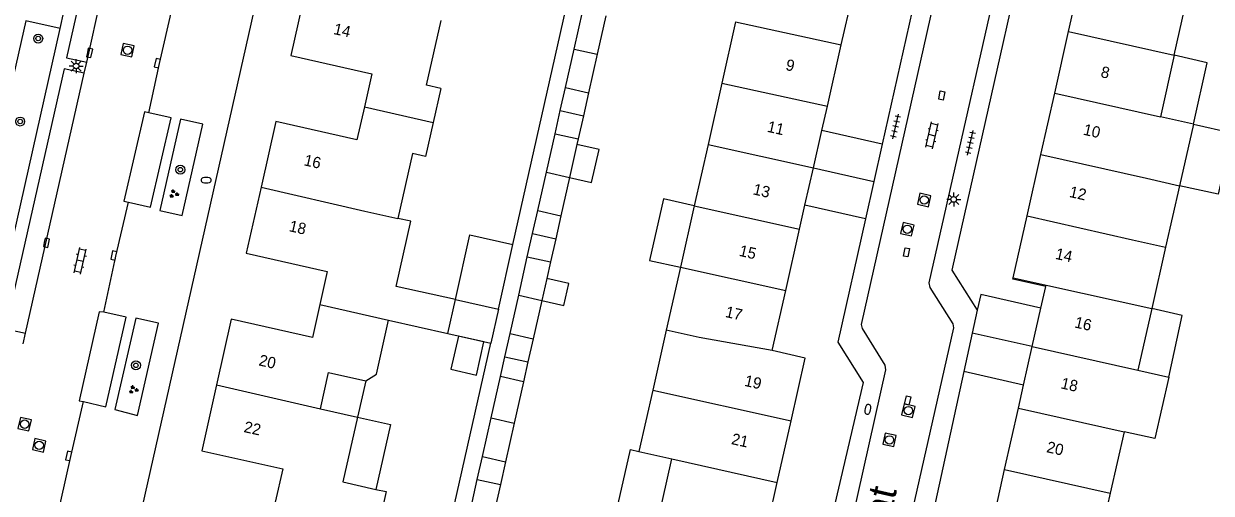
# Model space of a CAD drawing. Extents: x 128999 to 131010, y 395498 to 399007.
# Drawn here: x 129075.3 to 129180.7, y 398894.3 to 398936 of the extents above; entities that cross this region are included whole.
import ezdxf

# ---------------------------------------------------------------- set-up
doc = ezdxf.new("R2010")
doc.units = 0
for name, color, linetype in [('gg-afsc-muur', 7, 'Continuous'), ('gg-anno-huisnummerreeks BGT', 7, 'Continuous'), ('gg-anno-openbare ruimte label', 7, 'Continuous'), ('gg-bbg-bijgebouw', 7, 'Continuous'), ('gg-bbg-gedigitaliseerde bebouwing', 7, 'Continuous'), ('gg-bbg-gedigitaliseerde bijgebouw', 7, 'Continuous'), ('gg-bbg-hoofdgebouw', 7, 'Continuous'), ('gg-bbg-luifel en loopbrug', 7, 'Continuous'), ('gg-bbg-tussenscheiding', 7, 'Continuous'), ('gg-knt-verharding', 7, 'Continuous'), ('gg-knt-verharding nz', 7, 'Continuous'), ('gt-symb-boom', 7, 'Continuous'), ('gt-symb-brandkraan', 7, 'Continuous'), ('gt-symb-groenvak', 7, 'Continuous'), ('gt-symb-klinker verharding', 7, 'Continuous'), ('gt-symb-kolk', 7, 'Continuous'), ('gt-symb-kolk center center', 7, 'Continuous'), ('gt-symb-lichtmast', 7, 'Continuous'), ('gt-symb-rioolschacht', 7, 'Continuous'), ('gt-symb-tegel verharding', 7, 'Continuous')]:
    doc.layers.add(name, color=color, linetype=linetype)

# ---------------------------------------------------------------- blocks, each defined once
blk = doc.blocks.new('gt0-KOLK')
at = {"layer": 'gt-symb-kolk'}
blk.add_lwpolyline([(0, 0), (0.38, 0), (0.38, 0.4), (-0.38, 0.4), (-0.38, 0), (0, 0)], dxfattribs=at)
blk = doc.blocks.new('gt0-RS')
at = {"layer": 'gt-symb-rioolschacht'}
blk.add_lwpolyline([(-0.5, -0.5), (0.5, -0.5), (0.5, 0.5), (-0.5, 0.5)], close=True, dxfattribs=at)
blk.add_circle((0, 0), 0.375, dxfattribs=at)
blk = doc.blocks.new('gt0-KL1')
at = {"layer": 'gt-symb-klinker verharding'}
for p, q in [((-1.15, 0.3), (1.15, 0.3)), ((-1, -0.3), (-1, 0.3)), ((-0.5, 0.3), (-0.5, 0.45)), ((0, -0.3), (0, 0.3)), ((0.5, 0.3), (0.5, 0.45)), ((1, -0.3), (1, 0.3)), ((-1.15, -0.3), (1.15, -0.3)), ((-0.5, -0.45), (-0.5, -0.3)), ((0.5, -0.45), (0.5, -0.3))]:
    blk.add_line(p, q, dxfattribs=at)
blk = doc.blocks.new('gt0-BOOM')
at = {"layer": 'gt-symb-boom'}
for radius in [0.4, 0.2]:
    blk.add_circle((0, 0), radius, dxfattribs=at)
blk = doc.blocks.new('gt0-LMAST')
at = {"layer": 'gt-symb-lichtmast'}
for p, q in [((-0.18, 0.17), (-0.45, 0.44)), ((-0.01, 0.25), (-0.01, 0.62)), ((0.17, 0.17), (0.44, 0.44)), ((-0.26, 0), (-0.63, 0)), ((-0.18, -0.18), (-0.45, -0.45)), ((-0.01, -0.25), (-0.01, -0.63)), ((0.44, -0.45), (0.17, -0.18)), ((0.24, 0), (0.62, 0))]:
    blk.add_line(p, q, dxfattribs=at)
blk.add_circle((-0.01, 0), 0.25, dxfattribs=at)
blk = doc.blocks.new('gt0-TEG1')
at = {"layer": 'gt-symb-tegel verharding'}
for p, q in [((-1.12, 0), (1.12, 0)), ((-0.9, -0.25), (-0.9, 0.25)), ((-0.45, -0.25), (-0.45, 0.25)), ((0, -0.25), (0, 0.25)), ((0.45, -0.25), (0.45, 0.25)), ((0.9, -0.25), (0.9, 0.25))]:
    blk.add_line(p, q, dxfattribs=at)
blk = doc.blocks.new('gt0-KOLKCC')
at = {"layer": 'gt-symb-kolk center center'}
blk.add_lwpolyline([(-0.38, 0.2), (0.37, 0.2), (0.37, -0.2), (-0.38, -0.2)], close=True, dxfattribs=at)
blk = doc.blocks.new('gt0-GRVAK')
at = {"layer": 'gt-symb-groenvak'}
for p, q in [((-0.11, 0.19), (-0.23, 0.24)), ((-0.18, 0.15), (0.09, 0.15)), ((-0.09, 0.21), (-0.16, 0.32)), ((-0.05, 0.21), (-0.05, 0.39)), ((0, 0.21), (0.06, 0.32)), ((0.01, 0.19), (0.13, 0.24)), ((0.26, -0.05), (0.2, 0.06)), ((0.31, -0.05), (0.31, 0.13)), ((0.35, -0.05), (0.41, 0.06)), ((-0.24, -0.23), (-0.36, -0.18)), ((-0.32, -0.26), (-0.05, -0.26)), ((-0.23, -0.21), (-0.29, -0.1)), ((-0.18, -0.2), (-0.18, -0.02)), ((-0.14, -0.21), (-0.07, -0.1)), ((-0.12, -0.23), (0, -0.18)), ((0.24, -0.07), (0.12, -0.02)), ((0.17, -0.11), (0.44, -0.11)), ((0.37, -0.07), (0.49, -0.02))]:
    blk.add_line(p, q, dxfattribs=at)
blk = doc.blocks.new('gt0-BR')
at = {"layer": 'gt-symb-brandkraan'}
for centre, radius, start, end in [((-0.24, 0), 0.206, 107.5669, 252.4331), ((0.6, -2.66), 3, 106.892, 107.5669), ((0, -0.69), 0.938, 73.108, 106.892), ((-0.6, -2.66), 3, 72.4331, 73.108), ((0.24, 0), 0.206, 287.567, 72.4331), ((0.6, 2.66), 3, 252.4331, 253.108), ((0, 0.69), 0.938, 253.108, 286.8921), ((-0.6, 2.66), 3, 286.8921, 287.567)]:
    blk.add_arc(centre, radius, start, end, dxfattribs=at)

msp = doc.modelspace()

# ---------------------------------------------------------------- linework, layer by layer
at = {"layer": 'gg-afsc-muur'}
for p, q in [((129118.72, 398916.36), (129128.88, 398961.56)), ((129113.3, 398892.22), (129116.75, 398907.57))]:
    msp.add_line(p, q, dxfattribs=at)
at = {"layer": 'gg-bbg-bijgebouw'}
for p, q in [((129124.15, 398933.7), (129124.92, 398937.12)), ((129126.98, 398936.65), (129126.21, 398933.24)), ((129123.39, 398930.29), (129124.15, 398933.7)), ((129126.21, 398933.24), (129125.44, 398929.82)), ((129121.69, 398922.77), (129122.46, 398926.19)), ((129124.52, 398925.72), (129124.41, 398925.24)), ((129120.93, 398919.36), (129121.69, 398922.77)), ((129123.75, 398922.31), (129122.98, 398918.89)), ((129119.24, 398911.84), (129120, 398915.26)), ((129122.06, 398914.8), (129121.73, 398913.34)), ((129121.73, 398913.34), (129121.29, 398911.38)), ((129118.47, 398908.43), (129119.24, 398911.84)), ((129121.29, 398911.38), (129120.52, 398907.97)), ((129116.78, 398900.94), (129117.61, 398904.62)), ((129119.67, 398904.16), (129118.84, 398900.47)), ((129116.01, 398897.53), (129116.78, 398900.94)), ((129118.84, 398900.47), (129118.07, 398897.05))]:
    msp.add_line(p, q, dxfattribs=at)
at = {"layer": 'gg-bbg-gedigitaliseerde bebouwing'}
for p, q in [((129177.44, 398933.15), (129178.66, 398938.6)), ((129138.5, 398936.13), (129137.27, 398930.67)), ((129177.44, 398933.15), (129176.22, 398927.69)), ((129137.27, 398930.67), (129136.05, 398925.22)), ((129179.15, 398927.03), (129176.22, 398927.69)), ((129179.15, 398927.03), (129177.92, 398921.57)), ((129136.05, 398925.22), (129134.82, 398919.77)), ((129177.92, 398921.57), (129176.69, 398916.11)), ((129134.82, 398919.77), (129133.6, 398914.32)), ((129176.69, 398916.11), (129175.46, 398910.65)), ((129133.6, 398914.32), (129132.34, 398908.74)), ((129113.61, 398911.45), (129108.36, 398912.63)), ((129175.46, 398910.65), (129174.23, 398905.19)), ((129107.68, 398909.62), (129112.93, 398908.44)), ((129132.34, 398908.74), (129131.14, 398903.4)), ((129174.23, 398905.19), (129176.96, 398904.57)), ((129131.14, 398903.4), (129129.91, 398897.96)), ((129101.62, 398901.76), (129104.92, 398901.02)), ((129173, 398899.72), (129171.76, 398894.26)), ((129129.91, 398897.96), (129132.83, 398897.3)), ((129131.61, 398891.84), (129132.83, 398897.3)), ((129106.55, 398894.6), (129107.46, 398894.4)), ((129171.76, 398894.26), (129170.53, 398888.8))]:
    msp.add_line(p, q, dxfattribs=at)
for points in [[(129112.32, 398930.21), (129111.06, 398930.49), (129112.35, 398936.24)], [(129110.96, 398924.16), (129109.79, 398924.42), (129108.5, 398918.67)], [(129108.36, 398912.63), (129109.66, 398918.41), (129108.5, 398918.67)], [(129105.65, 398904.24), (129106.6, 398904.84), (129107.68, 398909.62)], [(129101.62, 398901.76), (129102.34, 398904.98), (129105.65, 398904.24)], [(129176.96, 398904.57), (129175.73, 398899.11), (129173, 398899.72)], [(129104.92, 398901.02), (129103.63, 398895.26), (129106.55, 398894.6)]]:
    msp.add_lwpolyline(points, dxfattribs=at)
at = {"layer": 'gg-bbg-gedigitaliseerde bijgebouw'}
for p, q in [((129123.39, 398930.29), (129125.44, 398929.82)), ((129122.46, 398926.19), (129124.52, 398925.72)), ((129123.75, 398922.31), (129125.7, 398921.86)), ((129120.93, 398919.36), (129122.98, 398918.89)), ((129120, 398915.26), (129122.06, 398914.8)), ((129113.61, 398911.45), (129117.43, 398910.59)), ((129117.43, 398910.59), (129116.75, 398907.57)), ((129112.93, 398908.44), (129116.75, 398907.57)), ((129118.47, 398908.43), (129120.52, 398907.97)), ((129119.67, 398904.16), (129117.61, 398904.62)), ((129116.01, 398897.53), (129118.07, 398897.05))]:
    msp.add_line(p, q, dxfattribs=at)
for points in [[(129125.7, 398921.86), (129126.38, 398924.78), (129124.41, 398925.24)], [(129113.21, 398905.26), (129115.49, 398904.75), (129116.15, 398907.69), (129113.88, 398908.22), (129113.21, 398905.26)]]:
    msp.add_lwpolyline(points, dxfattribs=at)
at = {"layer": 'gg-bbg-hoofdgebouw'}
for p, q in [((129168.07, 398935.26), (129169.3, 398940.72)), ((129147.88, 398934.08), (129149.12, 398939.54)), ((129166.84, 398929.8), (129168.07, 398935.26)), ((129146.65, 398928.63), (129147.88, 398934.08)), ((129112.32, 398930.21), (129111.64, 398927.18)), ((129165.61, 398924.34), (129166.84, 398929.8)), ((129146.16, 398926.48), (129146.65, 398928.63)), ((129111.64, 398927.18), (129110.96, 398924.16)), ((129145.41, 398923.17), (129146.16, 398926.48)), ((129164.38, 398918.88), (129165.61, 398924.34)), ((129144.66, 398919.85), (129145.41, 398923.17)), ((129144.18, 398917.71), (129144.66, 398919.85)), ((129163.15, 398913.39), (129164.38, 398918.88)), ((129142.95, 398912.25), (129144.18, 398917.71)), ((129141.74, 398906.92), (129142.95, 398912.25)), ((129164.85, 398907.28), (129165.62, 398910.7)), ((129164.08, 398903.86), (129164.85, 398907.28)), ((129163.62, 398901.82), (129164.08, 398903.86)), ((129162.39, 398896.36), (129163.62, 398901.82)), ((129142.19, 398895.22), (129143.42, 398900.68)), ((129161.17, 398890.9), (129162.39, 398896.36)), ((129140.96, 398889.76), (129142.19, 398895.22)), ((129107.46, 398894.4), (129106.78, 398891.37))]:
    msp.add_line(p, q, dxfattribs=at)
for points in [[(129100.3, 398938.97), (129098.99, 398933.13), (129106.19, 398931.5), (129105.53, 398928.58)], [(129105.53, 398928.58), (129104.87, 398925.65), (129097.67, 398927.28), (129096.36, 398921.43)], [(129096.36, 398921.43), (129095.04, 398915.58), (129102.24, 398913.96), (129101.58, 398911.03)], [(129165.62, 398910.7), (129166.05, 398912.62), (129163.12, 398913.28), (129163.15, 398913.39)], [(129101.58, 398911.03), (129100.92, 398908.09), (129093.71, 398909.72), (129092.39, 398903.87)], [(129143.42, 398900.68), (129144.67, 398906.26), (129141.74, 398906.92)], [(129092.39, 398903.87), (129091.08, 398898.03), (129098.28, 398896.41), (129097.62, 398893.47)]]:
    msp.add_lwpolyline(points, dxfattribs=at)
at = {"layer": 'gg-bbg-luifel en loopbrug'}
for p, q in [((129122.93, 398928.24), (129123.39, 398930.29)), ((129125.44, 398929.82), (129124.98, 398927.78)), ((129122.46, 398926.19), (129122.93, 398928.24)), ((129122.93, 398928.24), (129124.98, 398927.78)), ((129124.98, 398927.78), (129124.52, 398925.72)), ((129151.52, 398925.27), (129146.16, 398926.48)), ((129151.52, 398925.27), (129150.78, 398921.95)), ((129145.41, 398923.17), (129150.78, 398921.95)), ((129150.78, 398921.95), (129150.04, 398918.63)), ((129120.47, 398917.32), (129120.93, 398919.36)), ((129150.04, 398918.63), (129144.66, 398919.85)), ((129122.98, 398918.89), (129122.53, 398916.86)), ((129120, 398915.26), (129120.47, 398917.32)), ((129120.47, 398917.32), (129122.53, 398916.86)), ((129117.43, 398910.59), (129118.72, 398916.36)), ((129122.53, 398916.86), (129122.06, 398914.8)), ((129159.96, 398910.51), (129159.52, 398908.48)), ((129118.01, 398906.38), (129118.47, 398908.43)), ((129120.52, 398907.97), (129120.06, 398905.92)), ((129159.52, 398908.48), (129158.77, 398905.06)), ((129164.85, 398907.28), (129159.52, 398908.48)), ((129117.61, 398904.62), (129118.01, 398906.38)), ((129118.01, 398906.38), (129120.06, 398905.92)), ((129120.06, 398905.92), (129119.67, 398904.16)), ((129164.08, 398903.86), (129158.77, 398905.06)), ((129105.65, 398904.24), (129104.92, 398901.02)), ((129115.56, 398895.48), (129116.01, 398897.53)), ((129118.07, 398897.05), (129117.61, 398895.02)), ((129115.09, 398893.43), (129115.56, 398895.48)), ((129115.56, 398895.48), (129117.61, 398895.02)), ((129117.61, 398895.02), (129117.15, 398892.97))]:
    msp.add_line(p, q, dxfattribs=at)
for points in [[(129179.15, 398927.03), (129180.38, 398932.49), (129177.44, 398933.15)], [(129179.15, 398927.03), (129182.57, 398926.27), (129181.36, 398920.81), (129177.92, 398921.57)], [(129134.82, 398919.77), (129132.09, 398920.39), (129130.85, 398914.94), (129133.6, 398914.32)], [(129113.61, 398911.45), (129114.91, 398917.22), (129118.72, 398916.36)], [(129121.29, 398911.38), (129123.24, 398910.93), (129123.7, 398912.88), (129121.73, 398913.34)], [(129165.62, 398910.7), (129160.27, 398911.9), (129159.96, 398910.51)], [(129176.96, 398904.57), (129178.17, 398910.05), (129175.46, 398910.65)], [(129104.92, 398901.02), (129107.85, 398900.36), (129106.55, 398894.6)], [(129127.91, 398892.67), (129129.15, 398898.13), (129129.91, 398897.96)]]:
    msp.add_lwpolyline(points, dxfattribs=at)
at = {"layer": 'gg-bbg-tussenscheiding'}
for p, q in [((129138.5, 398936.13), (129147.88, 398934.08)), ((129168.07, 398935.26), (129177.44, 398933.15)), ((129124.15, 398933.7), (129126.21, 398933.24)), ((129137.27, 398930.67), (129146.65, 398928.63)), ((129166.84, 398929.8), (129176.22, 398927.69)), ((129105.53, 398928.58), (129111.64, 398927.18)), ((129124.41, 398925.24), (129123.75, 398922.31)), ((129136.05, 398925.22), (129145.41, 398923.17)), ((129165.61, 398924.34), (129174.99, 398922.23)), ((129121.69, 398922.77), (129123.75, 398922.31)), ((129096.36, 398921.43), (129105.57, 398919.32)), ((129174.99, 398922.23), (129177.92, 398921.57)), ((129105.57, 398919.32), (129108.5, 398918.67)), ((129134.82, 398919.77), (129144.18, 398917.71)), ((129164.38, 398918.88), (129173.76, 398916.77)), ((129173.76, 398916.77), (129176.69, 398916.11)), ((129133.6, 398914.32), (129142.95, 398912.25)), ((129163.15, 398913.39), (129175.46, 398910.65)), ((129119.24, 398911.84), (129121.29, 398911.38)), ((129101.58, 398911.03), (129107.68, 398909.62)), ((129112.93, 398908.44), (129113.61, 398911.45)), ((129164.85, 398907.28), (129174.23, 398905.19)), ((129092.39, 398903.87), (129101.62, 398901.76)), ((129131.14, 398903.4), (129143.42, 398900.68)), ((129163.62, 398901.82), (129173, 398899.72)), ((129116.78, 398900.94), (129118.84, 398900.47)), ((129132.83, 398897.3), (129142.19, 398895.22)), ((129162.39, 398896.36), (129171.76, 398894.26))]:
    msp.add_line(p, q, dxfattribs=at)
msp.add_lwpolyline([(129141.74, 398906.92), (129135.26, 398908.08), (129132.34, 398908.74)], dxfattribs=at)
at = {"layer": 'gg-knt-verharding'}
for p, q in [((129077.68, 398856.94), (129103.27, 398970.46)), ((129158.83, 398957.92), (129151.52, 398925.27)), ((129078.52, 398935.52), (129078.85, 398937)), ((129062.18, 398862.98), (129078.52, 398935.52)), ((129080.64, 398931.55), (129080.87, 398932.54)), ((129075.23, 398907.51), (129075.44, 398908.46)), ((129158.77, 398905.06), (129153.09, 398879.09))]:
    msp.add_line(p, q, dxfattribs=at)
for points in [[(129088.05, 398964.44), (129086.28, 398964.81), (129079.08, 398932.93), (129080.87, 398932.54)], [(129167.15, 398956.09), (129157.7, 398914.08), (129159.96, 398910.51)], [(129138.3, 398844.74), (129151.85, 398905.21), (129151.79, 398905.62), (129149.77, 398908.88), (129149.68, 398909.23), (129158.55, 398948.76)], [(129163.49, 398947.68), (129155.66, 398912.93), (129155.74, 398912.52), (129157.78, 398909.29), (129157.85, 398908.95), (129143.12, 398843.66)], [(129086.39, 398928.05), (129087.34, 398932.42), (129088.46, 398937.32)], [(129078.52, 398935.52), (129075.45, 398936.2), (129059.13, 398863.93), (129059.25, 398863.54), (129059.61, 398863.36), (129061.6, 398862.89), (129062.18, 398862.98)], [(129080.64, 398931.55), (129078.87, 398931.95), (129073.67, 398908.86), (129075.44, 398908.46)], [(129084.57, 398920.11), (129086.54, 398919.65), (129088.36, 398927.61), (129086.39, 398928.05)], [(129091.18, 398927.03), (129089.2, 398927.48), (129087.36, 398919.36), (129089.35, 398918.92), (129091.18, 398927.03)], [(129082.39, 398910.35), (129083.47, 398915.32), (129084.57, 398920.11)], [(129150.04, 398918.63), (129147.59, 398907.68), (129149.82, 398904.08), (129141.05, 398866.56), (129137.71, 398867.33)], [(129080.59, 398902.4), (129082.56, 398901.92), (129084.38, 398909.88), (129082.39, 398910.35)], [(129085.39, 398901.15), (129087.24, 398909.36), (129085.23, 398909.81), (129083.38, 398901.7), (129085.39, 398901.15)], [(129077.25, 398887.6), (129079.46, 398897.52), (129080.59, 398902.4)]]:
    msp.add_lwpolyline(points, dxfattribs=at)
at = {"layer": 'gg-knt-verharding nz'}
for p, q in [((129080.87, 398932.54), (129088.05, 398964.44)), ((129075.44, 398908.46), (129080.64, 398931.55))]:
    msp.add_line(p, q, dxfattribs=at)
for points in [[(129086.39, 398928.05), (129086, 398928.13), (129084.18, 398920.19), (129084.57, 398920.11)], [(129082.39, 398910.35), (129081.99, 398910.38), (129080.2, 398902.47), (129080.59, 398902.4)]]:
    msp.add_lwpolyline(points, dxfattribs=at)

# ---------------------------------------------------------------- block references
at = {"layer": 'gt-symb-boom'}
for p in [(129076.56, 398934.64), (129074.96, 398927.27), (129089.19, 398922.99), (129085.24, 398905.62)]:
    msp.add_blockref('gt0-BOOM', p, dxfattribs=at)
at = {"layer": 'gt-symb-brandkraan'}
msp.add_blockref('gt0-BR', (129091.48, 398922.06), dxfattribs=at)
at = {"layer": 'gt-symb-brandkraan', "rotation": 77.35314650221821}
msp.add_blockref('gt0-BR', (129150.24, 398901.71), dxfattribs=at)
at = {"layer": 'gt-symb-groenvak'}
for p in [(129088.6, 398920.85), (129085.01, 398903.45)]:
    msp.add_blockref('gt0-GRVAK', p, dxfattribs=at)
at = {"layer": 'gt-symb-klinker verharding'}
for p, rotation in [((129155.94, 398926.04), 77.22875743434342), ((129080.29, 398914.89), 77.29726808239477)]:
    msp.add_blockref('gt0-KL1', p, dxfattribs=dict(at, rotation=rotation))
at = {"layer": 'gt-symb-kolk'}
for p, rotation in [((129080.93, 398933.4), -102.77124256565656), ((129087.34, 398932.42), 77.7571404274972), ((129077.1, 398916.53), -102.2428595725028), ((129083.47, 398915.32), 77.81315978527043), ((129079.46, 398897.52), 77.58922528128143)]:
    msp.add_blockref('gt0-KOLK', p, dxfattribs=dict(at, rotation=rotation))
at = {"layer": 'gt-symb-kolk center center'}
for p, rotation in [((129156.8, 398929.57), -100.78161673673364), ((129153.67, 398915.66), 79.21838326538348), ((129153.78, 398902.5), 76.1165819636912)]:
    msp.add_blockref('gt0-KOLKCC', p, dxfattribs=dict(at, rotation=rotation))
at = {"layer": 'gt-symb-lichtmast'}
for p in [(129079.94, 398932.2), (129157.88, 398920.35)]:
    msp.add_blockref('gt0-LMAST', p, dxfattribs=at)
at = {"layer": 'gt-symb-rioolschacht'}
for p, rotation in [((129084.5, 398933.6), -12.771242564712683), ((129155.25, 398920.3), 77.35314650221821), ((129153.75, 398917.7), 77.35314650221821), ((129153.84, 398901.59), 77.35314650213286), ((129075.36, 398900.39), 77.35314650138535), ((129076.65, 398898.51), 77.35314650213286), ((129152.16, 398898.99), 77.35314650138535)]:
    msp.add_blockref('gt0-RS', p, dxfattribs=dict(at, rotation=rotation))
at = {"layer": 'gt-symb-tegel verharding'}
for p, rotation in [((129152.71, 398926.82), 77.35314650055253), ((129159.35, 398925.37), 77.35314650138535)]:
    msp.add_blockref('gt0-TEG1', p, dxfattribs=dict(at, rotation=rotation))

# ---------------------------------------------------------------- texts
at = {"layer": 'gg-anno-huisnummerreeks BGT'}
for s, rotation, p in [('14', 347.4, (129102.73, 398935.05)), ('9', 347.2, (129142.88, 398931.86)), ('8', 347.3, (129170.86, 398931.23)), ('11', 347.3, (129141.24, 398926.37)), ('10', 347.3, (129169.31, 398926.11)), ('16', 347.4, (129100.1, 398923.39)), ('13', 347.2, (129139.98, 398920.81)), ('12', 347.3, (129168.07, 398920.58)), ('18', 347.4, (129098.78, 398917.54)), ('15', 347.2, (129138.75, 398915.35)), ('14', 347.3, (129166.83, 398915.08)), ('17', 347.2, (129137.52, 398909.92)), ('16', 347.4, (129168.54, 398908.99)), ('20', 347.3, (129096.09, 398905.62)), ('19', 347.4, (129139.22, 398903.8)), ('18', 347.4, (129167.32, 398903.58)), ('22', 347.4, (129094.76, 398899.7)), ('21', 347.4, (129138.06, 398898.63)), ('20', 347.4, (129166.05, 398897.91))]:
    msp.add_text(s, height=1, rotation=rotation, dxfattribs=at).set_placement(p)
at = {"layer": 'gg-anno-openbare ruimte label'}
msp.add_text('Deldenstraat', height=2.5, rotation=77.1, dxfattribs=at).set_placement((129148.6, 398876.06))

doc.saveas('drawing.dxf')
